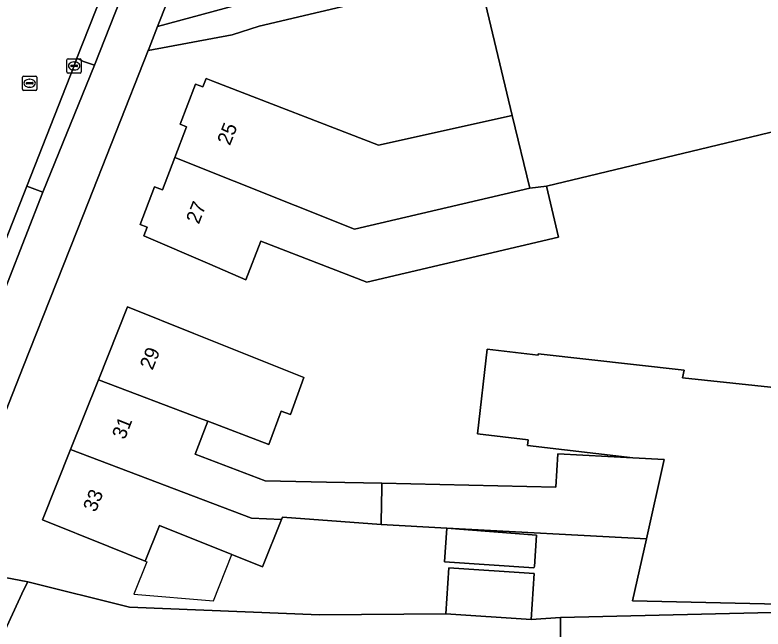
# Model space of a CAD drawing. Extents: x 162722 to 165104, y 384719 to 386284.
# Drawn here: x 164719.7 to 164772, y 385277.9 to 385320.8 of the extents above; entities that cross this region are included whole.
import ezdxf

# ---------------------------------------------------------------- set-up
doc = ezdxf.new("R2010")
doc.units = 0
for name, color, linetype in [('IMGEO_Erf', 7, 'Continuous'), ('IMGEO_Fietspad_gesloten', 7, 'Continuous'), ('IMGEO_Grasland_agrarisch', 7, 'Continuous'), ('IMGEO_Grasland_overig', 7, 'Continuous'), ('IMGEO_Groenvoorziening', 7, 'Continuous'), ('IMGEO_Hek', 7, 'Continuous'), ('IMGEO_Kolk', 7, 'Continuous'), ('IMGEO_Pand', 7, 'Continuous'), ('IMGEO_Pand_nummerreeks', 7, 'Continuous'), ('IMGEO_Pand_overbouw', 7, 'Continuous'), ('IMGEO_Rijbaan_lokaal_gesloten', 7, 'Continuous'), ('IMGEO_Rijbaan_lokaal_halfverhard', 7, 'Continuous'), ('IMGEO_Rioolput', 7, 'Continuous'), ('IMGEO_Voetpad_open', 7, 'Continuous')]:
    doc.layers.add(name, color=color, linetype=linetype)

msp = doc.modelspace()

# ---------------------------------------------------------------- linework, layer by layer
at = {"layer": 'IMGEO_Erf'}
for points in [[(164775.969, 385329.261), (164736.8, 385320.024), (164734.908, 385319.426), (164729.039, 385318.341), (164724.507, 385306.867), (164720.299, 385296.244), (164716.602, 385286.921)], [(164717.427, 385281.815), (164720.614, 385281.22), (164727.725, 385279.442), (164741.005, 385278.904), (164749.844, 385278.982), (164750.048, 385282.192), (164756.015, 385281.794), (164755.811, 385278.584), (164757.859, 385278.722), (164785.466, 385279.385), (164762.899, 385279.895), (164763.87, 385284.214), (164749.923, 385284.968), (164745.325, 385285.217), (164742.507, 385285.427), (164738.431, 385285.73), (164738.37, 385285.578), (164737.04, 385282.256), (164734.892, 385283.115), (164729.826, 385285.142), (164728.834, 385282.663), (164726.281, 385283.684), (164721.638, 385285.542), (164723.608, 385290.466), (164725.554, 385295.329), (164727.592, 385300.421), (164732.235, 385298.563), (164739.931, 385295.483), (164738.983, 385292.897), (164738.337, 385293.149), (164737.483, 385290.816), (164733.199, 385292.436), (164732.313, 385290.134), (164737.216, 385288.279), (164741.514, 385288.19), (164745.374, 385288.11), (164757.534, 385287.835), (164757.682, 385290.161), (164762.928, 385289.877), (164755.563, 385290.733), (164755.61, 385291.136), (164752.055, 385291.549), (164752.742, 385297.459), (164756.297, 385297.045), (164756.308, 385297.138), (164766.52, 385295.997), (164766.399, 385295.458), (164774.984, 385294.552)]]:
    msp.add_lwpolyline(points, dxfattribs=at)
for points in [[(164744.332, 385302.144), (164736.907, 385305.001), (164735.876, 385302.322), (164733.337, 385303.408), (164728.74, 385305.375), (164728.975, 385305.983), (164728.47, 385306.177), (164729.487, 385308.818), (164730.032, 385308.608), (164730.894, 385310.849), (164731.726, 385313.01), (164731.269, 385313.186), (164732.346, 385315.986), (164732.867, 385315.785), (164733.09, 385316.365), (164733.553, 385316.187), (164745.136, 385311.729), (164754.498, 385313.792), (164752.615, 385321.58), (164759.214, 385323.083), (164780.271, 385327.877), (164783.176, 385315.161), (164756.882, 385308.861), (164757.722, 385305.295)], [(164756.185, 385284.472), (164756.047, 385282.298), (164755.997, 385282.203), (164749.767, 385282.618), (164749.922, 385284.957)]]:
    msp.add_lwpolyline(points, close=True, dxfattribs=at)
at = {"layer": 'IMGEO_Fietspad_gesloten'}
for points in [[(164729.694, 385320.003), (164732.296, 385326.605), (164729.905, 385329.047), (164729.17, 385327.184), (164725.277, 385317.296), (164721.68, 385308.429), (164719.197, 385302.102), (164717.368, 385297.419), (164715.979, 385293.88), (164713.823, 385288.356), (164712.416, 385284.789), (164710.907, 385280.994), (164709.084, 385276.348), (164703.995, 385263.842)], [(164706.086, 385260.817), (164714.747, 385282.315), (164716.602, 385286.921), (164720.299, 385296.244), (164724.507, 385306.867), (164729.039, 385318.341), (164729.097, 385318.488), (164729.694, 385320.003)]]:
    msp.add_lwpolyline(points, dxfattribs=at)
at = {"layer": 'IMGEO_Grasland_agrarisch'}
msp.add_lwpolyline([(164757.843, 385275.356), (164757.859, 385278.722), (164755.811, 385278.584), (164749.844, 385278.982), (164741.005, 385278.904), (164727.725, 385279.442), (164720.614, 385281.22), (164720.339, 385280.691), (164708.555, 385255.099), (164705.996, 385250), (164705.694, 385249.389), (164748.439, 385238.196), (164751.427, 385250)], close=True, dxfattribs=at)
at = {"layer": 'IMGEO_Grasland_overig'}
msp.add_lwpolyline([(164721.68, 385308.429), (164725.277, 385317.296), (164724.521, 385317.567), (164724.053, 385317.788), (164723.859, 385317.256), (164720.541, 385308.852)], close=True, dxfattribs=at)
at = {"layer": 'IMGEO_Groenvoorziening'}
msp.add_lwpolyline([(164734.908, 385319.426), (164736.8, 385320.024), (164775.969, 385329.261), (164779.853, 385330.016), (164779.235, 385333.389), (164729.694, 385320.003), (164729.097, 385318.488), (164729.039, 385318.341)], close=True, dxfattribs=at)
for points in [[(164787.883, 385277.702), (164787.147, 385303.373), (164786.827, 385303.374), (164786.01, 385291.636), (164785.908, 385290.175), (164785.847, 385286.398), (164785.466, 385279.385), (164757.859, 385278.722), (164757.843, 385275.356)], [(164715.202, 385271.182), (164713.894, 385268.229), (164709.318, 385259.428), (164705.341, 385250), (164704.619, 385248.289), (164705.089, 385248.163), (164705.694, 385249.389), (164705.996, 385250), (164708.555, 385255.099), (164720.339, 385280.691), (164720.614, 385281.22), (164717.427, 385281.815), (164713.071, 385272.114)]]:
    msp.add_lwpolyline(points, dxfattribs=at)
at = {"layer": 'IMGEO_Hek'}
for points in [[(164720.614, 385281.22), (164727.725, 385279.442), (164741.005, 385278.904), (164749.844, 385278.982)], [(164757.859, 385278.722), (164757.843, 385275.356), (164751.427, 385250)]]:
    msp.add_lwpolyline(points, dxfattribs=at)
at = {"layer": 'IMGEO_Kolk'}
for p, q in [((164723.435, 385317.755), (164724.287, 385317.755)), ((164723.36, 385316.829), (164723.36, 385317.681)), ((164723.619, 385317.249), (164723.619, 385317.261)), ((164724.057, 385317.212), (164723.659, 385317.212)), ((164723.662, 385317.298), (164724.06, 385317.298)), ((164723.848, 385317.535), (164723.873, 385317.535)), ((164724.103, 385317.261), (164724.103, 385317.249)), ((164724.361, 385317.681), (164724.361, 385316.829)), ((164724.287, 385316.755), (164723.435, 385316.755)), ((164723.871, 385316.975), (164723.846, 385316.975))]:
    msp.add_line(p, q, dxfattribs=at)
for points in [[(164723.435, 385317.755), (164724.287, 385317.755)], [(164723.36, 385316.829), (164723.36, 385317.681)], [(164724.361, 385317.681), (164724.361, 385316.829)], [(164724.287, 385316.755), (164723.435, 385316.755)]]:
    msp.add_lwpolyline(points, dxfattribs=at)
for centre, radius, start, end in [((164723.437, 385317.679), 0.0765, 91.552, 178.448), ((164723.437, 385317.679), 0.0765, 91.552, 178.448), ((164724.285, 385317.679), 0.0765, 1.552, 88.448), ((164724.285, 385317.679), 0.0765, 1.552, 88.448), ((164723.659, 385317.258), 0.0403, 85.8775, 175.7526), ((164723.656, 385317.248), 0.0366, 178.938, 274.7102), ((164724.06, 385317.255), 0.043, 264.8664, 352.4533), ((164724.064, 385317.26), 0.0386, 1.7309, 96.639), ((164723.437, 385316.831), 0.0765, 181.552, 268.448), ((164723.437, 385316.831), 0.0765, 181.552, 268.448), ((164724.285, 385316.831), 0.0765, 271.552, 358.448), ((164724.285, 385316.831), 0.0765, 271.552, 358.448)]:
    msp.add_arc(centre, radius, start, end, dxfattribs=at)
for centre, major_axis, ratio, start_param, end_param in [((164723.847, 385317.255), (-0.387, 0.002), 0.722429, 4.712389, 7.853982), ((164723.872, 385317.255), (-0.39, 0.002), 0.717154, 1.570796, 4.712389)]:
    msp.add_ellipse(centre, major_axis=major_axis, ratio=ratio, start_param=start_param, end_param=end_param, dxfattribs=at)
at = {"layer": 'IMGEO_Pand'}
for points in [[(164780.271, 385327.877), (164759.214, 385323.083), (164752.615, 385321.58), (164754.498, 385313.792), (164755.726, 385308.714), (164756.882, 385308.861), (164783.176, 385315.161)], [(164754.498, 385313.792), (164745.136, 385311.729), (164733.553, 385316.187), (164733.09, 385316.365), (164732.867, 385315.785), (164732.346, 385315.986), (164731.269, 385313.186), (164731.726, 385313.01), (164730.894, 385310.849), (164743.461, 385305.862), (164755.726, 385308.714)], [(164730.894, 385310.849), (164730.032, 385308.608), (164729.487, 385308.818), (164728.47, 385306.177), (164728.975, 385305.983), (164728.74, 385305.375), (164733.337, 385303.408), (164735.876, 385302.322), (164736.907, 385305.001), (164744.332, 385302.144), (164757.722, 385305.295), (164756.882, 385308.861), (164755.726, 385308.714), (164743.461, 385305.862)], [(164739.931, 385295.483), (164732.235, 385298.563), (164727.592, 385300.421), (164725.554, 385295.329), (164732.811, 385292.583), (164733.199, 385292.436), (164737.483, 385290.816), (164738.337, 385293.149), (164738.983, 385292.897)], [(164774.984, 385294.552), (164766.399, 385295.458), (164766.52, 385295.997), (164756.308, 385297.138), (164756.297, 385297.045), (164752.742, 385297.459), (164752.055, 385291.549), (164755.61, 385291.136), (164755.563, 385290.733), (164762.928, 385289.877), (164765.117, 385289.758), (164763.87, 385284.214), (164762.899, 385279.895), (164785.466, 385279.385), (164785.847, 385286.398), (164784.352, 385286.466), (164784.384, 385287.171), (164782.995, 385287.234), (164782.963, 385286.528), (164774.12, 385286.928)], [(164733.199, 385292.436), (164732.811, 385292.583), (164725.554, 385295.329), (164723.608, 385290.466), (164736.262, 385285.671), (164738.37, 385285.578), (164738.431, 385285.73), (164742.507, 385285.427), (164745.325, 385285.217), (164745.328, 385285.409), (164745.368, 385287.78), (164745.374, 385288.11), (164741.514, 385288.19), (164737.216, 385288.279), (164732.313, 385290.134)], [(164738.37, 385285.578), (164736.262, 385285.671), (164723.608, 385290.466), (164721.638, 385285.542), (164726.281, 385283.684), (164728.834, 385282.663), (164729.826, 385285.142), (164734.892, 385283.115), (164737.04, 385282.256)], [(164745.374, 385288.11), (164745.368, 385287.78), (164745.328, 385285.409), (164745.325, 385285.217), (164749.923, 385284.968), (164763.87, 385284.214), (164765.117, 385289.758), (164762.928, 385289.877), (164757.682, 385290.161), (164757.534, 385287.835)], [(164749.922, 385284.957), (164749.767, 385282.618), (164755.997, 385282.203), (164756.047, 385282.298), (164756.185, 385284.472)], [(164756.015, 385281.794), (164750.048, 385282.192), (164749.844, 385278.982), (164755.811, 385278.584)]]:
    msp.add_lwpolyline(points, close=True, dxfattribs=at)
at = {"layer": 'IMGEO_Pand_overbouw'}
msp.add_lwpolyline([(164734.892, 385283.115), (164729.826, 385285.142), (164728.834, 385282.663), (164728.938, 385282.621), (164728.027, 385280.347), (164733.604, 385279.895)], close=True, dxfattribs=at)
at = {"layer": 'IMGEO_Rijbaan_lokaal_gesloten'}
for points in [[(164723.859, 385317.256), (164724.053, 385317.788), (164727.93, 385327.633), (164728.681, 385329.53), (164731.577, 385336.846), (164731.709, 385337.179), (164738.843, 385355.338), (164739.964, 385358.172), (164733.779, 385360.639), (164732.846, 385358.259), (164725.485, 385339.587), (164725.269, 385339.038), (164718.319, 385321.396), (164718.246, 385321.19), (164715.984, 385315.47), (164702.972, 385282.392)], [(164702.42, 385262.853), (164707.941, 385276.844), (164709.763, 385281.469), (164711.239, 385285.241), (164712.648, 385288.758), (164714.815, 385294.343), (164716.209, 385297.88), (164716.634, 385299), (164718.066, 385302.579), (164720.541, 385308.852), (164723.859, 385317.256)]]:
    msp.add_lwpolyline(points, dxfattribs=at)
at = {"layer": 'IMGEO_Rijbaan_lokaal_halfverhard'}
msp.add_lwpolyline([(164864.516, 385361.445), (164844.083, 385354.851), (164820.59, 385348.526), (164819.808, 385348.301), (164805.33, 385344.14), (164769.425, 385334.196), (164756.471, 385330.873), (164739.12, 385326.362), (164738.332, 385326.157), (164733.751, 385325.972), (164732.296, 385326.605), (164729.694, 385320.003), (164779.235, 385333.389), (164823.978, 385345.479), (164835.194, 385348.746), (164847.979, 385352.889), (164858.459, 385355.908), (164865.246, 385358.003)], close=True, dxfattribs=at)
at = {"layer": 'IMGEO_Rioolput'}
for p, q in [((164720.247, 385315.62), (164720.247, 385316.472)), ((164720.322, 385316.546), (164721.174, 385316.546)), ((164720.735, 385316.326), (164720.76, 385316.326)), ((164721.248, 385316.472), (164721.248, 385315.62)), ((164720.506, 385316.04), (164720.506, 385316.052)), ((164720.944, 385316.003), (164720.546, 385316.003)), ((164720.549, 385316.089), (164720.947, 385316.089)), ((164720.758, 385315.766), (164720.733, 385315.766)), ((164720.99, 385316.052), (164720.99, 385316.04)), ((164721.174, 385315.546), (164720.322, 385315.546))]:
    msp.add_line(p, q, dxfattribs=at)
for points in [[(164720.247, 385315.62), (164720.247, 385316.472)], [(164720.322, 385316.546), (164721.174, 385316.546)], [(164721.248, 385316.472), (164721.248, 385315.62)], [(164721.174, 385315.546), (164720.322, 385315.546)]]:
    msp.add_lwpolyline(points, dxfattribs=at)
for centre, radius, start, end in [((164720.324, 385316.47), 0.0765, 91.552, 178.448), ((164720.324, 385316.47), 0.0765, 91.552, 178.448), ((164721.172, 385316.47), 0.0765, 1.552, 88.448), ((164721.172, 385316.47), 0.0765, 1.552, 88.448), ((164720.324, 385315.622), 0.0765, 181.552, 268.448), ((164720.324, 385315.622), 0.0765, 181.552, 268.448), ((164720.546, 385316.049), 0.0403, 85.8775, 175.7526), ((164720.543, 385316.039), 0.0366, 178.938, 274.7102), ((164720.947, 385316.046), 0.043, 264.8664, 352.4533), ((164720.951, 385316.051), 0.0386, 1.7309, 96.639), ((164721.172, 385315.622), 0.0765, 271.552, 358.448), ((164721.172, 385315.622), 0.0765, 271.552, 358.448)]:
    msp.add_arc(centre, radius, start, end, dxfattribs=at)
for centre, major_axis, ratio, start_param, end_param in [((164720.734, 385316.046), (-0.387, 0.002), 0.722429, 4.712389, 7.853982), ((164720.759, 385316.046), (-0.39, 0.002), 0.717154, 1.570796, 4.712389)]:
    msp.add_ellipse(centre, major_axis=major_axis, ratio=ratio, start_param=start_param, end_param=end_param, dxfattribs=at)
at = {"layer": 'IMGEO_Voetpad_open'}
for points in [[(164729.17, 385327.184), (164729.905, 385329.047), (164728.681, 385329.53), (164727.93, 385327.633), (164724.053, 385317.788), (164724.521, 385317.567), (164725.277, 385317.296)], [(164720.541, 385308.852), (164718.066, 385302.579), (164718.505, 385302.396), (164719.197, 385302.102), (164721.68, 385308.429)]]:
    msp.add_lwpolyline(points, close=True, dxfattribs=at)

# ---------------------------------------------------------------- texts
at = {"layer": 'IMGEO_Pand_nummerreeks'}
for s, rotation, p in [('25', 68.4054, (164734.748, 385311.642)), ('27', 68.4056, (164732.573, 385306.147)), ('29', 68.1934, (164729.338, 385295.956)), ('31', 68.1934, (164727.395, 385291.101)), ('33', 68.1906, (164725.369, 385286.036))]:
    msp.add_text(s, height=1, rotation=rotation, dxfattribs=at).set_placement(p)

doc.saveas('drawing.dxf')
